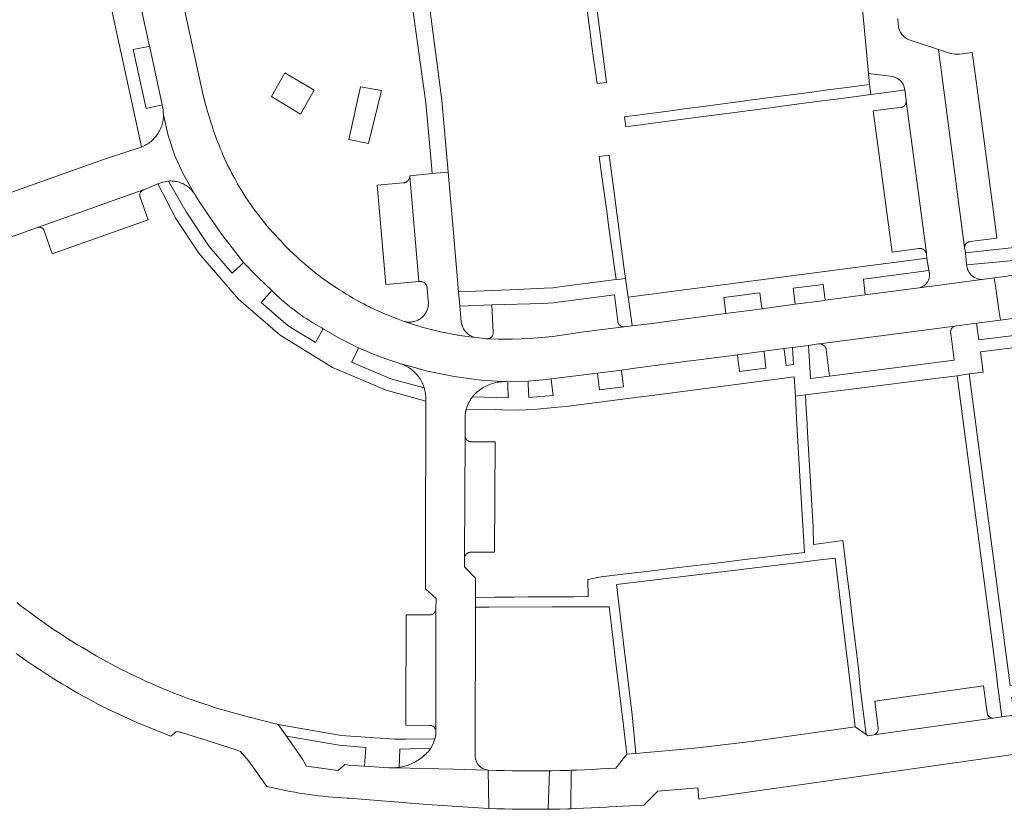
# Model space of a CAD drawing. Extents: x 146402 to 164798, y 455483 to 464134.
# Tile 299 of 575: x 158331 to 158478, y 459768 to 459886. Entities that reach past the tile are written whole.
import ezdxf

# ---------------------------------------------------------------- set-up
doc = ezdxf.new("R2010")
doc.units = 0
doc.header["$LTSCALE"] = 0.2
for name, color, linetype, lineweight in [('B-XX-VH-VERHARDING_ASFALT-GV', 252, 'CONTINUOUS', 18), ('B-XX-VH-VERHARDING_BETONSTRAATSTEEN-GV', 252, 'CONTINUOUS', 18), ('B-XX-VH-VERHARDING_TEGEL-GV', 252, 'CONTINUOUS', 18), ('B-XX-VH-VERHARDING_TEGEL_RUBBER-GV', 252, 'CONTINUOUS', 18)]:
    doc.layers.add(name, color=color, linetype=linetype, lineweight=lineweight)

msp = doc.modelspace()

# ---------------------------------------------------------------- linework, layer by layer
at = {"layer": 'B-XX-VH-VERHARDING_ASFALT-GV'}
msp.add_lwpolyline([(158349.06, 459887.6), (158350.37, 459881.76), (158350.54, 459880.93), (158352.231, 459872.994), (158352.386, 459872.268), (158352.437, 459871.528), (158353.122, 459868.415), (158354.129, 459865.391), (158355.447, 459862.489), (158357.062, 459859.741), (158357.146, 459859.616), (158357.23, 459859.49), (158357.879, 459858.437), (158360.994, 459853.853), (158364.394, 459849.475), (158366.442, 459847.318), (158368.606, 459845.277), (158368.94, 459844.95), (158369.346, 459844.578), (158369.728, 459844.227), (158370.115, 459843.881), (158370.507, 459843.542), (158370.904, 459843.209), (158371.307, 459842.881), (158371.714, 459842.561), (158372.126, 459842.246), (158372.544, 459841.938), (158372.966, 459841.636), (158373.392, 459841.341), (158373.823, 459841.053), (158374.258, 459840.771), (158374.698, 459840.496), (158375.142, 459840.227), (158375.59, 459839.966), (158376.042, 459839.712), (158376.273, 459839.585), (158378.849, 459838.08), (158381.515, 459836.742), (158383.537, 459835.884), (158385.59, 459835.102), (158388.126, 459834.28), (158388.041, 459834.313), (158387.956, 459834.347), (158391.845, 459833.272), (158395.798, 459832.468), (158399.796, 459831.94), (158403.82, 459831.69), (158406.83, 459831.76), (158409.04, 459831.96), (158410.27, 459832.1), (158417.2, 459832.98), (158420.75, 459833.44), (158423.133, 459833.756), (158427.69, 459834.36), (158430.63, 459834.74), (158431.13, 459834.81), (158438.06, 459835.72), (158442.03, 459836.25), (158445, 459836.63), (158446.27, 459836.79), (158448.67, 459837.11), (158450.16, 459837.32), (158450.201, 459837.326), (158450.29, 459837.332), (158470.48, 459839.975), (158470.75, 459840.01), (158470.862, 459840.025), (158473.75, 459840.41), (158477.305, 459840.88), (158477.131, 459842.065), (158476.554, 459845.994), (158476.379, 459847.19), (158474.528, 459846.953), (158469.716, 459846.309), (158465.204, 459845.705), (158457.15, 459844.64), (158451.17, 459843.84), (158450.73, 459843.78), (158446.68, 459843.25), (158441.74, 459842.57), (158437.06, 459841.95), (158436.35, 459841.86), (158430.36, 459841.08), (158425.38, 459840.4), (158422.38, 459840.02), (158421.157, 459839.87), (158415.18, 459839.11), (158410.53, 459838.45), (158407.06, 459838.15), (158404.5, 459838.05), (158402.41, 459838.05), (158400.91, 459838.106), (158400.718, 459838.085), (158400.526, 459838.104), (158399.472, 459838.216), (158398.958, 459838.282), (158396.604, 459838.583), (158393.765, 459839.126), (158390.964, 459839.843), (158388.213, 459840.732), (158387.187, 459841.103), (158385.287, 459841.853), (158383.427, 459842.695), (158383.15, 459842.85), (158382.84, 459843.03), (158382.327, 459843.294), (158381.783, 459843.583), (158381.243, 459843.879), (158380.706, 459844.182), (158380.174, 459844.492), (158379.645, 459844.809), (158379.121, 459845.133), (158378.601, 459845.463), (158378.085, 459845.8), (158377.574, 459846.144), (158377.067, 459846.495), (158376.565, 459846.852), (158376.067, 459847.215), (158375.575, 459847.585), (158375.087, 459847.961), (158374.604, 459848.344), (158374.126, 459848.733), (158373.653, 459849.128), (158373.185, 459849.529), (158372.723, 459849.936), (158372.266, 459850.349), (158371.814, 459850.768), (158371.368, 459851.193), (158370.927, 459851.624), (158370.492, 459852.06), (158369.97, 459852.64), (158369.68, 459852.94), (158369.484, 459853.148), (158369.082, 459853.582), (158368.686, 459854.021), (158368.296, 459854.466), (158367.912, 459854.916), (158367.534, 459855.371), (158367.162, 459855.831), (158366.797, 459856.297), (158366.438, 459856.767), (158366.085, 459857.242), (158365.738, 459857.721), (158365.399, 459858.205), (158365.065, 459858.694), (158364.739, 459859.188), (158364.419, 459859.685), (158364.106, 459860.187), (158363.8, 459860.693), (158363.5, 459861.204), (158363.208, 459861.718), (158362.922, 459862.236), (158362.644, 459862.758), (158362.372, 459863.284), (158362.108, 459863.813), (158361.851, 459864.346), (158361.601, 459864.882), (158361.359, 459865.422), (158361.124, 459865.964), (158360.896, 459866.51), (158360.675, 459867.059), (158360.462, 459867.611), (158360.257, 459868.166), (158360.059, 459868.723), (158359.868, 459869.283), (158359.685, 459869.846), (158359.51, 459870.411), (158359.25, 459871.24), (158359.14, 459871.53), (158358.694, 459873.08), (158358.283, 459874.64), (158354.625, 459891.612)], dxfattribs=at)
msp.add_lwpolyline([(158492.46, 459848.07), (158492.302, 459849.253), (158490.41, 459849.02), (158488.71, 459848.81), (158488.147, 459848.736), (158478.524, 459847.465), (158478.355, 459847.443), (158476.379, 459847.19), (158476.554, 459845.994), (158477.131, 459842.065), (158477.305, 459840.88), (158479.436, 459841.162), (158489.323, 459842.468), (158493.138, 459842.983), (158492.986, 459844.124), (158492.98, 459844.172)], close=True, dxfattribs=at)
at = {"layer": 'B-XX-VH-VERHARDING_BETONSTRAATSTEEN-GV'}
for points in [[(158456, 459895.37), (158457.63, 459877.68), (158461.277, 459877.207), (158461.869, 459876.982), (158462.381, 459876.609), (158462.826, 459875.975), (158463.034, 459875.229), (158463.22, 459873.71), (158463.243, 459873.541), (158466.266, 459850.855), (158466.277, 459850.732), (158466.334, 459850.113), (158466.6, 459848.3), (158466.632, 459848.21), (158466.667, 459848.09), (158466.694, 459847.968), (158466.713, 459847.845), (158466.724, 459847.721), (158466.728, 459847.596), (158466.723, 459847.471), (158466.71, 459847.347), (158466.69, 459847.224), (158466.661, 459847.102), (158466.625, 459846.983), (158466.582, 459846.866), (158466.53, 459846.752), (158466.472, 459846.642), (158466.407, 459846.535), (158466.335, 459846.433), (158466.256, 459846.336), (158466.172, 459846.244), (158466.082, 459846.158), (158465.987, 459846.077), (158465.886, 459846.003), (158465.781, 459845.935), (158465.672, 459845.875), (158465.56, 459845.821), (158465.444, 459845.775), (158465.325, 459845.736), (158465.204, 459845.705), (158469.716, 459846.309), (158474.528, 459846.953), (158474.479, 459846.954), (158474.345, 459846.963), (158474.21, 459846.98), (158474.078, 459847.005), (158473.946, 459847.037), (158473.817, 459847.077), (158473.691, 459847.125), (158473.567, 459847.18), (158473.448, 459847.242), (158473.331, 459847.312), (158473.22, 459847.388), (158473.113, 459847.47), (158473.011, 459847.559), (158472.914, 459847.654), (158472.823, 459847.754), (158472.739, 459847.859), (158472.661, 459847.969), (158472.589, 459848.084), (158472.524, 459848.203), (158472.466, 459848.325), (158472.416, 459848.45), (158472.373, 459848.579), (158472.338, 459848.709), (158472.311, 459848.842), (158472.291, 459848.975), (158472.28, 459849.11), (158472.262, 459849.279), (158472.09, 459850.92), (158471.99, 459851.49), (158471.96, 459851.721), (158468.09, 459881.24), (158463.986, 459882.588), (158463.973, 459882.591), (158463.835, 459882.634), (158463.7, 459882.683), (158463.567, 459882.74), (158463.438, 459882.804), (158463.313, 459882.876), (158463.192, 459882.954), (158463.075, 459883.039), (158462.963, 459883.13), (158462.857, 459883.227), (158462.756, 459883.33), (158462.66, 459883.439), (158462.571, 459883.552), (158462.489, 459883.67), (158462.413, 459883.793), (158462.166, 459884.373), (158462.07, 459884.997), (158461.98, 459885.89)], [(158329.6, 459853.24), (158333.623, 459854.696), (158349.417, 459860.297), (158349.5, 459860.33), (158351.6, 459861.2), (158352.361, 459861.481), (158353.16, 459861.626), (158353.344, 459861.638), (158353.528, 459861.641), (158353.713, 459861.637), (158353.897, 459861.624), (158354.08, 459861.604), (158354.262, 459861.576), (158354.443, 459861.54), (158354.622, 459861.496), (158354.799, 459861.444), (158354.974, 459861.385), (158355.146, 459861.318), (158355.315, 459861.244), (158355.48, 459861.162), (158355.642, 459861.074), (158355.8, 459860.978), (158355.953, 459860.876), (158356.102, 459860.767), (158356.246, 459860.652), (158356.385, 459860.531), (158356.519, 459860.404), (158356.646, 459860.271), (158356.768, 459860.132), (158356.884, 459859.989), (158356.994, 459859.841), (158357.062, 459859.741), (158355.447, 459862.489), (158354.129, 459865.391), (158353.122, 459868.415), (158352.437, 459871.528), (158352.437, 459871.48), (158352.43, 459871.276), (158352.416, 459871.073), (158352.394, 459870.87), (158352.364, 459870.668), (158352.326, 459870.468), (158352.28, 459870.269), (158352.226, 459870.072), (158352.165, 459869.878), (158352.096, 459869.685), (158352.02, 459869.496), (158351.936, 459869.31), (158351.845, 459869.128), (158351.747, 459868.949), (158351.642, 459868.774), (158351.53, 459868.603), (158351.412, 459868.437), (158351.287, 459868.275), (158351.156, 459868.119), (158351.019, 459867.968), (158350.876, 459867.822), (158350.728, 459867.682), (158350.574, 459867.548), (158350.415, 459867.42), (158350.251, 459867.299), (158350.083, 459867.184), (158349.91, 459867.075), (158349.733, 459866.974), (158349.552, 459866.879), (158349.368, 459866.792), (158349.18, 459866.712), (158349.121, 459866.691), (158343.63, 459864.91), (158324.43, 459858.06)], [(158330.435, 459791.163), (158331.172, 459790.637), (158331.914, 459790.118), (158332.66, 459789.605), (158333.411, 459789.099), (158334.166, 459788.599), (158334.926, 459788.106), (158335.69, 459787.62), (158336.458, 459787.14), (158337.231, 459786.668), (158338.008, 459786.202), (158338.788, 459785.743), (158339.573, 459785.291), (158340.362, 459784.846), (158341.154, 459784.408), (158341.951, 459783.977), (158342.751, 459783.553), (158343.43, 459783.2), (158344.125, 459782.832), (158348.9, 459780.657), (158353.534, 459778.811), (158354.352, 459779.468), (158354.613, 459779.488), (158358.965, 459778.151), (158363.446, 459776.72), (158363.92, 459776.501), (158365.16, 459775.09), (158367.831, 459771.323), (158368.527, 459771.157), (158369.224, 459770.999), (158369.924, 459770.849), (158370.625, 459770.706), (158371.327, 459770.572), (158372.031, 459770.445), (158372.736, 459770.326), (158373.443, 459770.215), (158374.151, 459770.112), (158374.86, 459770.017), (158375.57, 459769.93), (158376.28, 459769.851), (158376.992, 459769.78), (158377.705, 459769.716), (158378.418, 459769.661), (158379.131, 459769.613), (158379.846, 459769.574), (158380.08, 459769.563), (158391.81, 459768.64), (158395.536, 459768.392), (158400.98, 459768.03), (158400.92, 459770.975), (158400.863, 459773.748), (158395.635, 459773.873), (158387.032, 459774.091), (158386.791, 459774.077), (158386.548, 459774.07), (158386.306, 459774.071), (158386.064, 459774.08), (158382.44, 459774.33), (158380.096, 459774.496), (158379.484, 459774.576), (158378.513, 459773.701), (158373.789, 459774.354), (158373.177, 459775.404), (158370.78, 459778.8), (158369.54, 459780.55), (158365.091, 459781.708), (158364.919, 459781.751), (158364.105, 459781.958), (158363.293, 459782.173), (158362.483, 459782.396), (158361.675, 459782.626), (158360.869, 459782.865), (158360.066, 459783.11), (158359.265, 459783.364), (158358.467, 459783.625), (158357.671, 459783.893), (158356.878, 459784.17), (158356.087, 459784.453), (158355.299, 459784.745), (158354.514, 459785.043), (158353.731, 459785.35), (158352.952, 459785.663), (158352.176, 459785.984), (158351.403, 459786.313), (158350.633, 459786.649), (158349.866, 459786.992), (158349.103, 459787.342), (158348.343, 459787.7), (158347.586, 459788.065), (158346.833, 459788.437), (158346.083, 459788.816), (158345.337, 459789.202), (158344.595, 459789.596), (158343.857, 459789.996), (158343.122, 459790.404), (158342.391, 459790.818), (158341.665, 459791.24), (158340.942, 459791.668), (158340.348, 459792.018), (158339.619, 459792.455), (158338.895, 459792.899), (158338.175, 459793.35), (158337.459, 459793.807), (158336.747, 459794.271), (158336.04, 459794.742), (158335.337, 459795.22), (158334.639, 459795.704), (158333.946, 459796.195), (158333.257, 459796.692), (158332.572, 459797.196), (158331.893, 459797.706), (158331.218, 459798.222), (158330.549, 459798.745)], [(158479.3, 459781.928), (158477.52, 459781.675), (158476.51, 459781.53), (158476.157, 459781.481), (158458.412, 459779), (158457.52, 459778.85), (158457.27, 459779.06), (158455.64, 459780.21), (158440.496, 459778.05), (158431.719, 459777.023), (158422.919, 459776.226), (158421.57, 459776.15), (158419.93, 459774.063), (158418.824, 459773.989), (158417.629, 459773.917), (158416.432, 459773.853), (158415.236, 459773.797), (158414.038, 459773.749), (158413.244, 459773.722), (158413.236, 459767.991), (158413.923, 459768.013), (158415.099, 459768.06), (158416.275, 459768.114), (158417.45, 459768.177), (158418.51, 459768.24), (158418.92, 459768.25), (158424.11, 459768.52), (158426.17, 459770.61), (158432.16, 459771.11), (158432.322, 459769.438), (158484.143, 459776.798)]]:
    msp.add_lwpolyline(points, dxfattribs=at)
for points in [[(158469.835, 459880.666), (158468.09, 459881.24), (158471.96, 459851.721), (158471.963, 459851.762), (158471.975, 459851.848), (158471.995, 459851.932), (158472.022, 459852.014), (158472.057, 459852.094), (158472.099, 459852.169), (158472.148, 459852.241), (158472.204, 459852.308), (158472.265, 459852.369), (158472.332, 459852.424), (158472.403, 459852.473), (158472.479, 459852.515), (158472.558, 459852.55), (158472.64, 459852.578), (158472.724, 459852.598), (158472.81, 459852.61), (158476.78, 459853.1), (158476.665, 459853.965), (158474.563, 459869.85), (158473.484, 459878.001), (158473.11, 459880.83), (158471.184, 459880.58), (158470.506, 459880.571)], [(158461.277, 459877.207), (158457.63, 459877.68), (158457.77, 459876.035), (158457.98, 459874.52), (158461.059, 459874.952), (158463.034, 459875.229), (158462.826, 459875.975), (158462.381, 459876.609), (158461.869, 459876.982)], [(158466.266, 459850.855), (158463.243, 459873.541), (158463.243, 459873.489), (158463.237, 459873.404), (158463.223, 459873.321), (158463.201, 459873.239), (158463.172, 459873.159), (158463.135, 459873.083), (158463.091, 459873.011), (158463.041, 459872.943), (158462.984, 459872.88), (158462.922, 459872.822), (158462.854, 459872.771), (158462.782, 459872.727), (158462.706, 459872.689), (158462.627, 459872.659), (158462.545, 459872.636), (158462.462, 459872.621), (158461.405, 459872.485), (158458.32, 459872.09), (158461.16, 459851.02), (158465.109, 459851.575), (158465.151, 459851.58), (158465.242, 459851.585), (158465.333, 459851.582), (158465.424, 459851.572), (158465.513, 459851.553), (158465.6, 459851.527), (158465.685, 459851.492), (158465.766, 459851.451), (158465.843, 459851.403), (158465.916, 459851.348), (158465.984, 459851.287), (158466.046, 459851.22), (158466.102, 459851.149), (158466.151, 459851.072), (158466.194, 459850.992), (158466.229, 459850.908), (158466.257, 459850.821), (158466.277, 459850.732)], [(158395.69, 459853.92), (158394.92, 459862.96), (158392.52, 459862.76), (158389.168, 459862.43), (158389.174, 459862.362), (158390.54, 459846.63), (158390.612, 459846.642), (158390.703, 459846.65), (158390.794, 459846.651), (158390.885, 459846.643), (158390.974, 459846.628), (158391.063, 459846.604), (158391.148, 459846.573), (158391.231, 459846.534), (158391.31, 459846.489), (158391.385, 459846.437), (158391.455, 459846.378), (158391.519, 459846.313), (158391.578, 459846.243), (158391.63, 459846.169), (158391.675, 459846.089), (158391.714, 459846.007), (158391.745, 459845.921), (158391.768, 459845.833), (158391.783, 459845.743), (158391.791, 459845.652), (158391.943, 459843.744), (158391.955, 459843.61), (158391.961, 459843.459), (158391.959, 459843.308), (158391.949, 459843.158), (158391.932, 459843.008), (158391.906, 459842.86), (158391.872, 459842.713), (158391.831, 459842.568), (158391.782, 459842.426), (158391.725, 459842.286), (158391.662, 459842.15), (158391.591, 459842.017), (158391.513, 459841.888), (158391.428, 459841.763), (158391.337, 459841.643), (158391.24, 459841.528), (158391.136, 459841.419), (158391.027, 459841.315), (158390.913, 459841.217), (158390.793, 459841.125), (158390.669, 459841.04), (158390.541, 459840.961), (158390.408, 459840.889), (158390.272, 459840.824), (158390.133, 459840.767), (158389.991, 459840.717), (158389.846, 459840.675), (158389.699, 459840.641), (158389.551, 459840.614), (158389.402, 459840.595), (158389.251, 459840.585), (158389.101, 459840.582), (158388.95, 459840.587), (158388.8, 459840.6), (158388.651, 459840.622), (158388.503, 459840.651), (158388.357, 459840.687), (158388.213, 459840.732), (158390.964, 459839.843), (158393.765, 459839.126), (158396.604, 459838.583), (158398.958, 459838.282), (158398.825, 459838.315), (158398.684, 459838.359), (158398.545, 459838.41), (158398.41, 459838.468), (158398.278, 459838.534), (158398.149, 459838.607), (158398.025, 459838.687), (158397.905, 459838.773), (158397.791, 459838.866), (158397.681, 459838.964), (158397.577, 459839.069), (158397.479, 459839.179), (158397.386, 459839.294), (158397.301, 459839.414), (158397.221, 459839.539), (158397.149, 459839.668), (158397.084, 459839.8), (158397.026, 459839.936), (158396.975, 459840.074), (158396.932, 459840.215), (158396.897, 459840.359), (158396.87, 459840.504), (158396.85, 459840.65), (158396.64, 459842.95), (158396.45, 459845.09)], [(158390.54, 459846.63), (158389.174, 459862.362), (158389.17, 459862.303), (158389.156, 459862.212), (158389.135, 459862.122), (158389.106, 459862.034), (158389.07, 459861.95), (158389.026, 459861.869), (158388.976, 459861.791), (158388.919, 459861.719), (158388.856, 459861.652), (158388.787, 459861.59), (158388.714, 459861.535), (158388.635, 459861.486), (158388.553, 459861.444), (158388.468, 459861.41), (158388.38, 459861.383), (158388.29, 459861.363), (158388.198, 459861.352), (158384.3, 459861.03), (158385.006, 459853.038), (158385.61, 459846.2)], [(158349.344, 459860.267), (158349.417, 459860.297), (158333.623, 459854.696), (158333.666, 459854.709), (158333.744, 459854.727), (158333.823, 459854.737), (158333.903, 459854.739), (158333.983, 459854.733), (158334.061, 459854.719), (158334.138, 459854.697), (158334.212, 459854.667), (158334.283, 459854.631), (158334.35, 459854.587), (158334.413, 459854.537), (158334.47, 459854.481), (158334.521, 459854.42), (158334.565, 459854.353), (158334.603, 459854.283), (158334.634, 459854.209), (158335.85, 459850.77), (158350.16, 459855.83), (158348.958, 459859.249), (158348.953, 459859.261), (158348.927, 459859.336), (158348.908, 459859.413), (158348.898, 459859.492), (158348.895, 459859.571), (158348.901, 459859.65), (158348.914, 459859.728), (158348.935, 459859.804), (158348.964, 459859.878), (158349, 459859.949), (158349.043, 459860.015), (158349.092, 459860.077), (158349.148, 459860.134), (158349.208, 459860.185), (158349.274, 459860.229)], [(158420.228, 459840.679), (158419.71, 459844.65), (158410.592, 459843.461), (158409.802, 459843.392), (158409.01, 459843.343), (158401.43, 459843.18), (158401.639, 459839.04), (158401.638, 459838.958), (158401.629, 459838.872), (158401.613, 459838.788), (158401.588, 459838.706), (158401.556, 459838.626), (158401.517, 459838.549), (158401.471, 459838.477), (158401.418, 459838.409), (158401.359, 459838.346), (158401.295, 459838.289), (158401.225, 459838.239), (158401.151, 459838.195), (158401.074, 459838.158), (158400.993, 459838.128), (158400.91, 459838.106), (158402.41, 459838.05), (158404.5, 459838.05), (158407.06, 459838.15), (158410.53, 459838.45), (158415.18, 459839.11), (158421.157, 459839.87), (158421.102, 459839.871), (158421.017, 459839.879), (158420.932, 459839.896), (158420.849, 459839.919), (158420.769, 459839.951), (158420.692, 459839.99), (158420.619, 459840.036), (158420.551, 459840.088), (158420.488, 459840.146), (158420.43, 459840.21), (158420.379, 459840.28), (158420.334, 459840.353), (158420.296, 459840.431), (158420.266, 459840.511), (158420.243, 459840.594)], [(158470.4, 459839.942), (158470.48, 459839.975), (158450.29, 459837.332), (158450.38, 459837.331), (158450.469, 459837.321), (158450.557, 459837.304), (158450.643, 459837.279), (158450.726, 459837.247), (158450.807, 459837.207), (158450.883, 459837.16), (158450.955, 459837.106), (158451.022, 459837.047), (158451.083, 459836.981), (158451.139, 459836.91), (158451.187, 459836.835), (158451.229, 459836.756), (158451.264, 459836.673), (158451.291, 459836.588), (158451.31, 459836.5), (158451.82, 459832.53), (158470.41, 459834.92), (158469.89, 459838.865), (158469.872, 459838.95), (158469.862, 459839.036), (158469.861, 459839.122), (158469.867, 459839.208), (158469.881, 459839.293), (158469.903, 459839.376), (158469.932, 459839.457), (158469.969, 459839.535), (158470.013, 459839.609), (158470.064, 459839.679), (158470.121, 459839.744), (158470.183, 459839.803), (158470.251, 459839.856), (158470.324, 459839.903)], [(158391.845, 459833.272), (158387.956, 459834.347), (158388.041, 459834.313), (158388.126, 459834.28), (158388.17, 459834.261), (158388.364, 459834.175), (158388.554, 459834.081), (158388.741, 459833.98), (158388.923, 459833.872), (158389.102, 459833.758), (158389.275, 459833.636), (158389.445, 459833.509), (158389.609, 459833.375), (158389.768, 459833.234), (158389.922, 459833.088), (158390.07, 459832.937), (158390.212, 459832.779), (158390.348, 459832.617), (158390.478, 459832.449), (158390.602, 459832.277), (158390.719, 459832.1), (158390.829, 459831.919), (158390.933, 459831.734), (158391.029, 459831.545), (158391.118, 459831.352), (158391.2, 459831.157), (158391.274, 459830.958), (158391.341, 459830.757), (158391.37, 459830.651), (158391.397, 459830.544), (158391.422, 459830.437), (158391.445, 459830.33), (158391.467, 459830.222), (158391.486, 459830.114), (158391.504, 459830.006), (158391.519, 459829.897), (158391.533, 459829.788), (158391.545, 459829.678), (158391.555, 459829.569), (158391.563, 459829.459), (158391.569, 459829.35), (158391.573, 459829.24), (158391.575, 459829.13), (158391.575, 459829.02), (158391.574, 459828.91), (158391.57, 459828.8), (158391.58, 459822.03), (158391.55, 459813.098), (158391.541, 459810.444), (158391.51, 459801.29), (158391.54, 459800.77), (158393.1, 459799.36), (158393.09, 459797.746), (158393.089, 459779.516), (158393.052, 459778.947), (158392.934, 459778.39), (158392.691, 459777.673), (158392.333, 459777.006), (158392.225, 459776.866), (158392.072, 459776.678), (158391.913, 459776.495), (158391.748, 459776.318), (158391.577, 459776.146), (158391.4, 459775.98), (158391.218, 459775.82), (158391.031, 459775.666), (158390.839, 459775.518), (158390.642, 459775.377), (158390.441, 459775.242), (158390.235, 459775.114), (158390.025, 459774.993), (158389.812, 459774.879), (158389.594, 459774.772), (158389.374, 459774.672), (158389.15, 459774.58), (158388.923, 459774.495), (158388.693, 459774.417), (158388.461, 459774.347), (158388.227, 459774.285), (158387.991, 459774.231), (158387.753, 459774.184), (158387.603, 459774.16), (158387.514, 459774.145), (158387.274, 459774.114), (158387.032, 459774.091), (158395.635, 459773.873), (158400.863, 459773.748), (158400.833, 459773.751), (158400.705, 459773.769), (158400.577, 459773.794), (158400.451, 459773.828), (158400.328, 459773.869), (158400.208, 459773.918), (158400.09, 459773.973), (158399.977, 459774.037), (158399.867, 459774.106), (158399.762, 459774.183), (158399.662, 459774.266), (158399.567, 459774.355), (158399.478, 459774.449), (158399.394, 459774.549), (158399.317, 459774.654), (158399.247, 459774.763), (158399.184, 459774.876), (158399.127, 459774.994), (158399.078, 459775.114), (158399.036, 459775.237), (158399.003, 459775.363), (158398.976, 459775.49), (158398.958, 459775.619), (158398.948, 459775.748), (158398.945, 459775.878), (158398.951, 459776.008), (158398.97, 459798.07), (158399, 459799.51), (158398.99, 459802.37), (158397.34, 459804.08), (158397.349, 459805.128), (158397.35, 459805.23), (158397.351, 459805.435), (158397.449, 459823.557), (158397.447, 459823.606), (158397.45, 459823.69), (158397.425, 459826.183), (158397.424, 459826.267), (158397.425, 459826.351), (158397.428, 459826.434), (158397.432, 459826.518), (158397.437, 459826.602), (158397.444, 459826.685), (158397.452, 459826.769), (158397.462, 459826.852), (158397.467, 459826.893), (158397.473, 459826.935), (158397.485, 459827.018), (158397.499, 459827.101), (158397.515, 459827.183), (158397.532, 459827.265), (158397.55, 459827.347), (158397.57, 459827.428), (158397.591, 459827.509), (158397.614, 459827.59), (158397.638, 459827.677), (158397.663, 459827.764), (158397.689, 459827.85), (158397.717, 459827.936), (158397.747, 459828.021), (158397.778, 459828.106), (158397.811, 459828.19), (158397.845, 459828.274), (158397.88, 459828.357), (158397.918, 459828.44), (158397.956, 459828.521), (158397.976, 459828.561), (158397.996, 459828.602), (158398.038, 459828.682), (158398.08, 459828.762), (158398.124, 459828.841), (158398.17, 459828.919), (158398.217, 459828.996), (158398.265, 459829.072), (158398.315, 459829.148), (158398.366, 459829.222), (158398.418, 459829.296), (158398.472, 459829.368), (158398.527, 459829.44), (158398.608, 459829.535), (158398.758, 459829.701), (158398.915, 459829.863), (158399.077, 459830.019), (158399.244, 459830.169), (158399.417, 459830.313), (158399.595, 459830.45), (158399.777, 459830.582), (158399.965, 459830.706), (158400.156, 459830.824), (158400.352, 459830.935), (158400.551, 459831.039), (158400.754, 459831.136), (158400.96, 459831.226), (158401.169, 459831.308), (158401.381, 459831.383), (158401.596, 459831.45), (158401.813, 459831.51), (158402.032, 459831.561), (158402.252, 459831.605), (158402.474, 459831.641), (158402.697, 459831.669), (158402.921, 459831.689), (158403.146, 459831.701), (158403.371, 459831.706), (158403.595, 459831.702), (158403.82, 459831.69), (158399.796, 459831.94), (158395.798, 459832.468)], [(158448.339, 459827.578), (158448.2, 459829.73), (158446.707, 459829.558), (158446.89, 459826.21), (158447.45, 459816.75), (158448.06, 459806.21), (158446.01, 459805.96), (158442.614, 459805.557), (158439.19, 459805.15), (158435.29, 459804.68), (158431.894, 459804.275), (158428.49, 459803.87), (158424.56, 459803.4), (158420.981, 459802.969), (158417.75, 459802.58), (158415.768, 459802.191), (158415.814, 459799.636), (158413.7, 459799.59), (158410.166, 459799.585), (158406.84, 459799.58), (158404.7, 459799.54), (158403.294, 459799.533), (158401.931, 459799.526), (158401.858, 459799.525), (158399, 459799.51), (158398.97, 459798.07), (158400.97, 459798.08), (158410.45, 459798.1), (158418.95, 459798.11), (158419.18, 459796.13), (158419.584, 459792.689), (158419.98, 459789.308), (158420.452, 459785.299), (158420.848, 459782.054), (158421.57, 459776.15), (158422.919, 459776.226), (158422.34, 459782), (158421.21, 459791.42), (158420.01, 459801.45), (158446.859, 459804.673), (158450.396, 459805.099), (158452.65, 459805.37), (158453.84, 459795.33), (158454.962, 459785.921), (158455.64, 459780.21), (158457.27, 459779.06), (158456.696, 459783.667), (158456.686, 459783.745), (158456.447, 459785.667), (158456.139, 459788.911), (158455.754, 459792.069), (158455.31, 459795.711), (158454.829, 459799.671), (158454.414, 459803.076), (158454, 459806.48), (158453.814, 459808.014), (158449.44, 459807.396), (158449.36, 459809.99), (158449.172, 459813.287), (158448.97, 459816.83), (158448.74, 459820.74), (158448.544, 459824.154), (158448.42, 459826.32)], [(158397.451, 459823.523), (158397.449, 459823.557), (158397.351, 459805.435), (158397.356, 459805.465), (158397.377, 459805.552), (158397.406, 459805.637), (158397.442, 459805.719), (158397.485, 459805.797), (158397.535, 459805.872), (158397.591, 459805.942), (158397.654, 459806.006), (158397.722, 459806.064), (158397.795, 459806.117), (158397.872, 459806.162), (158397.953, 459806.201), (158398.037, 459806.232), (158398.124, 459806.255), (158398.212, 459806.271), (158398.301, 459806.278), (158398.391, 459806.278), (158398.48, 459806.27), (158401.84, 459806.28), (158401.91, 459822.7), (158398.324, 459822.738), (158398.292, 459822.738), (158398.209, 459822.745), (158398.126, 459822.76), (158398.046, 459822.782), (158397.968, 459822.813), (158397.893, 459822.85), (158397.822, 459822.894), (158397.756, 459822.945), (158397.695, 459823.002), (158397.639, 459823.065), (158397.59, 459823.133), (158397.547, 459823.205), (158397.512, 459823.28), (158397.484, 459823.359), (158397.464, 459823.44)], [(158393.089, 459779.516), (158393.09, 459797.746), (158393.087, 459797.722), (158393.073, 459797.637), (158393.05, 459797.554), (158393.02, 459797.473), (158392.982, 459797.396), (158392.937, 459797.322), (158392.886, 459797.253), (158392.829, 459797.188), (158392.766, 459797.13), (158392.697, 459797.077), (158392.624, 459797.031), (158392.547, 459796.992), (158392.467, 459796.961), (158392.385, 459796.936), (158392.3, 459796.92), (158392.214, 459796.911), (158392.128, 459796.911), (158390.644, 459796.902), (158388.65, 459796.89), (158388.594, 459781.491), (158388.59, 459780.44), (158392.18, 459780.409), (158392.234, 459780.408), (158392.319, 459780.399), (158392.402, 459780.383), (158392.484, 459780.359), (158392.563, 459780.327), (158392.638, 459780.288), (158392.709, 459780.242), (158392.776, 459780.189), (158392.838, 459780.131), (158392.894, 459780.067), (158392.943, 459779.998), (158392.986, 459779.924), (158393.022, 459779.847), (158393.05, 459779.767), (158393.071, 459779.685), (158393.084, 459779.601)], [(158475.33, 459782.274), (158474.8, 459786.32), (158458.55, 459784.01), (158459.057, 459779.975), (158459.059, 459779.957), (158459.065, 459779.874), (158459.063, 459779.79), (158459.054, 459779.706), (158459.036, 459779.624), (158459.01, 459779.544), (158458.977, 459779.467), (158458.937, 459779.393), (158458.89, 459779.324), (158458.837, 459779.259), (158458.777, 459779.199), (158458.712, 459779.146), (158458.643, 459779.099), (158458.569, 459779.059), (158458.492, 459779.026), (158458.412, 459779), (158476.157, 459781.481), (158476.117, 459781.485), (158476.033, 459781.501), (158475.95, 459781.524), (158475.87, 459781.554), (158475.794, 459781.592), (158475.721, 459781.637), (158475.653, 459781.688), (158475.59, 459781.746), (158475.532, 459781.809), (158475.481, 459781.878), (158475.436, 459781.951), (158475.398, 459782.027), (158475.368, 459782.107), (158475.345, 459782.19)], [(158402.06, 459773.708), (158400.863, 459773.748), (158400.92, 459770.975), (158400.98, 459768.03), (158402.156, 459767.988), (158403.333, 459767.955), (158404.509, 459767.929), (158405.686, 459767.912), (158406.863, 459767.902), (158408.04, 459767.901), (158409.217, 459767.907), (158409.852, 459767.915), (158410.034, 459773.647), (158409.248, 459773.637), (158408.05, 459773.629), (158406.852, 459773.628), (158405.654, 459773.636), (158404.456, 459773.652), (158403.258, 459773.676)], [(158413.236, 459767.991), (158413.244, 459773.722), (158412.841, 459773.709), (158411.644, 459773.677), (158410.446, 459773.653), (158410.034, 459773.647), (158409.852, 459767.915), (158410.394, 459767.922), (158411.571, 459767.944), (158412.747, 459767.975)]]:
    msp.add_lwpolyline(points, close=True, dxfattribs=at)
at = {"layer": 'B-XX-VH-VERHARDING_TEGEL-GV'}
for points in [[(158390.52, 459898.83), (158385.02, 459924.28), (158382.61, 459923.78), (158384.6, 459914.64), (158378.469, 459916.576), (158378.639, 459914.603), (158385.03, 459912.57), (158388.11, 459898.3), (158391.56, 459873.31), (158392.407, 459864), (158392.52, 459862.76), (158394.92, 459862.96), (158393.96, 459873.69), (158391.681, 459891.201), (158391.43, 459893.13), (158390.93, 459896.16), (158390.701, 459897.652)], [(158416.67, 459890.55), (158416.045, 459895.279), (158414.618, 459895.154), (158414.575, 459895.15), (158414.74, 459893.76), (158415.29, 459889.73), (158415.687, 459886.799), (158416.048, 459884.14), (158416.417, 459881.344), (158417.13, 459876.159), (158418.55, 459876.348), (158417.89, 459881.35)], [(158457.98, 459874.52), (158457.77, 459876.035), (158454.4, 459875.59), (158451.573, 459875.216), (158448.8, 459874.85), (158443.68, 459874.17), (158440.693, 459873.775), (158438.09, 459873.43), (158433, 459872.76), (158430.193, 459872.389), (158427.4, 459872.02), (158421.227, 459871.205), (158421.321, 459870.494), (158421.422, 459869.734), (158426.6, 459870.41), (158429.198, 459870.753), (158432.2, 459871.15), (158432.993, 459871.255), (158437.29, 459871.82), (158439.905, 459872.166), (158442.89, 459872.56), (158448.01, 459873.24), (158450.661, 459873.587), (158453.59, 459873.97)], [(158419.66, 459859.92), (158418.912, 459865.499), (158417.444, 459865.295), (158417.8, 459862.73), (158418.191, 459859.858), (158418.56, 459857.14), (158418.9, 459854.66), (158419.279, 459851.879), (158419.956, 459846.931), (158420.608, 459847.014), (158421.36, 459847.11), (158421.07, 459849.24)], [(158355.83, 459857.04), (158353.16, 459861.626), (158352.361, 459861.481), (158351.6, 459861.2), (158354.3, 459856.03), (158357.71, 459850.85), (158363.61, 459844.01), (158369.86, 459838.63), (158377.65, 459833.82), (158385.64, 459830.43), (158391.57, 459828.8), (158391.574, 459828.91), (158391.575, 459829.02), (158391.575, 459829.13), (158391.573, 459829.24), (158391.569, 459829.35), (158391.563, 459829.459), (158391.555, 459829.569), (158391.545, 459829.678), (158391.533, 459829.788), (158391.519, 459829.897), (158391.504, 459830.006), (158391.486, 459830.114), (158391.467, 459830.222), (158391.445, 459830.33), (158391.422, 459830.437), (158391.397, 459830.544), (158391.37, 459830.651), (158391.341, 459830.757), (158386.34, 459832.12), (158380.49, 459834.62), (158381.321, 459836.273), (158381.515, 459836.742), (158378.849, 459838.08), (158376.273, 459839.585), (158376.021, 459839.152), (158375.11, 459837.55), (158371.05, 459840.01), (158367.01, 459843.5), (158368.264, 459844.914), (158368.606, 459845.277), (158366.442, 459847.318), (158364.394, 459849.475), (158364.034, 459849.134), (158362.66, 459847.91), (158359.23, 459851.86)], [(158500, 459854.016), (158499.945, 459854.644), (158496.816, 459854.096), (158492.009, 459853.394), (158490.483, 459853.171), (158484.946, 459852.362), (158484.062, 459852.233), (158483.77, 459852.19), (158480.765, 459851.863), (158472.09, 459850.92), (158472.262, 459849.279), (158472.28, 459849.11), (158479.291, 459849.791), (158484.737, 459850.478), (158485.902, 459850.634), (158489.155, 459851.07), (158493.26, 459851.62), (158500, 459852.808), (158500.108, 459852.826)], [(158466.6, 459848.3), (158466.334, 459850.113), (158461.361, 459849.477), (158421.76, 459844.31), (158422.33, 459840.47), (158422.38, 459840.02), (158425.38, 459840.4), (158430.36, 459841.08), (158436.35, 459841.86), (158436.3, 459842.31), (158436.06, 459844.27), (158441.4, 459844.97), (158441.68, 459843.02), (158441.74, 459842.57), (158446.68, 459843.25), (158446.62, 459843.7), (158446.38, 459845.65), (158450.84, 459846.22), (158451.11, 459844.28), (158451.17, 459843.84), (158457.15, 459844.64), (158457.1, 459845.09), (158456.86, 459846.99)], [(158421.76, 459844.31), (158421.36, 459847.11), (158420.608, 459847.014), (158419.956, 459846.931), (158411.846, 459845.89), (158410.538, 459845.709), (158409.22, 459845.64), (158406.187, 459845.509), (158405.406, 459845.407), (158405.397, 459845.475), (158396.45, 459845.09), (158396.64, 459842.95), (158401.43, 459843.18), (158409.01, 459843.343), (158409.802, 459843.392), (158410.592, 459843.461), (158419.71, 459844.65), (158420.228, 459840.679), (158420.243, 459840.594), (158420.266, 459840.511), (158420.296, 459840.431), (158420.334, 459840.353), (158420.379, 459840.28), (158420.43, 459840.21), (158420.488, 459840.146), (158420.551, 459840.088), (158420.619, 459840.036), (158420.692, 459839.99), (158420.769, 459839.951), (158420.849, 459839.919), (158420.932, 459839.896), (158421.017, 459839.879), (158421.102, 459839.871), (158421.157, 459839.87), (158422.38, 459840.02), (158422.33, 459840.47)], [(158478.76, 459786.39), (158472.63, 459832.89), (158470.87, 459832.58), (158476.648, 459788.343), (158476.883, 459786.55), (158477.52, 459781.675), (158479.3, 459781.928), (158479, 459784.57), (158495.369, 459786.83), (158495.271, 459787.783), (158495.209, 459788.739), (158493.449, 459788.42)], [(158378.93, 459778.92), (158369.54, 459780.55), (158370.78, 459778.8), (158378.64, 459777.45), (158382.62, 459777.12), (158382.44, 459774.33), (158386.064, 459774.08), (158386.306, 459774.071), (158386.548, 459774.07), (158386.791, 459774.077), (158387.032, 459774.091), (158387.274, 459774.114), (158387.514, 459774.145), (158387.603, 459774.16), (158387.711, 459776.865), (158392.333, 459777.006), (158392.691, 459777.673), (158392.934, 459778.39), (158388.582, 459778.367), (158386.96, 459778.359)]]:
    msp.add_lwpolyline(points, close=True, dxfattribs=at)
for points in [[(158338.023, 459917.992), (158349.18, 459866.712), (158349.368, 459866.792), (158349.552, 459866.879), (158349.733, 459866.974), (158349.91, 459867.075), (158350.083, 459867.184), (158350.251, 459867.299), (158350.415, 459867.42), (158350.574, 459867.548), (158350.728, 459867.682), (158350.876, 459867.822), (158351.019, 459867.968), (158351.156, 459868.119), (158351.287, 459868.275), (158351.412, 459868.437), (158351.53, 459868.603), (158351.642, 459868.774), (158351.747, 459868.949), (158351.845, 459869.128), (158351.936, 459869.31), (158352.02, 459869.496), (158352.096, 459869.685), (158352.165, 459869.878), (158352.226, 459870.072), (158352.28, 459870.269), (158352.326, 459870.468), (158352.364, 459870.668), (158352.394, 459870.87), (158352.416, 459871.073), (158352.43, 459871.276), (158352.437, 459871.48), (158352.437, 459871.528), (158352.386, 459872.268), (158352.231, 459872.994), (158349.84, 459872.47), (158347.92, 459881.28), (158349.93, 459881.67), (158350.37, 459881.76), (158349.06, 459887.6)], [(158482.571, 459839.01), (158474.1, 459837.93), (158473.75, 459840.41), (158470.862, 459840.025), (158470.75, 459840.01), (158470.48, 459839.975), (158470.4, 459839.942), (158470.324, 459839.903), (158470.251, 459839.856), (158470.183, 459839.803), (158470.121, 459839.744), (158470.064, 459839.679), (158470.013, 459839.609), (158469.969, 459839.535), (158469.932, 459839.457), (158469.903, 459839.376), (158469.881, 459839.293), (158469.867, 459839.208), (158469.861, 459839.122), (158469.862, 459839.036), (158469.872, 459838.95), (158469.89, 459838.865), (158470.41, 459834.92), (158451.82, 459832.53), (158448.99, 459832.15), (158448.67, 459837.11), (158446.27, 459836.79), (158446.43, 459834.27), (158445.34, 459834.13), (158445.07, 459836.14), (158445, 459836.63), (158442.03, 459836.25), (158442.1, 459835.75), (158442.32, 459833.73), (158438.39, 459833.22), (158438.13, 459835.23), (158438.06, 459835.72), (158431.13, 459834.81), (158430.63, 459834.74), (158427.69, 459834.36), (158423.133, 459833.756), (158420.75, 459833.44), (158420.82, 459832.95), (158421.06, 459830.95), (158417.48, 459830.48), (158417.26, 459832.48), (158417.2, 459832.98), (158410.27, 459832.1), (158410.33, 459831.6), (158410.56, 459829.64), (158406.93, 459829.32), (158406.85, 459831.28), (158406.83, 459831.76), (158403.82, 459831.69), (158403.82, 459831.19), (158403.87, 459829.29), (158398.527, 459829.44), (158398.472, 459829.368), (158398.418, 459829.296), (158398.366, 459829.222), (158398.315, 459829.148), (158398.265, 459829.072), (158398.217, 459828.996), (158398.17, 459828.919), (158398.124, 459828.841), (158398.08, 459828.762), (158398.038, 459828.682), (158397.996, 459828.602), (158397.976, 459828.561), (158397.956, 459828.521), (158397.918, 459828.44), (158397.88, 459828.357), (158397.845, 459828.274), (158397.811, 459828.19), (158397.778, 459828.106), (158397.747, 459828.021), (158397.717, 459827.936), (158397.689, 459827.85), (158397.663, 459827.764), (158397.638, 459827.677), (158397.614, 459827.59), (158401.954, 459827.526), (158403.07, 459827.51), (158405.361, 459827.439), (158407.65, 459827.54), (158412.84, 459828.05), (158423.654, 459829.419), (158425.72, 459829.68), (158446.55, 459832.44), (158446.707, 459829.558), (158448.2, 459829.73), (158457.02, 459830.81), (158466.42, 459832.03), (158470.87, 459832.58), (158472.63, 459832.89), (158474.72, 459833.13), (158474.35, 459836.14), (158487.391, 459837.801)]]:
    msp.add_lwpolyline(points, dxfattribs=at)
at = {"layer": 'B-XX-VH-VERHARDING_TEGEL_RUBBER-GV'}
for points in [[(158374.893, 459875.203), (158370.531, 459877.788), (158368.53, 459874.222), (158372.892, 459871.586)], [(158384.976, 459875.143), (158381.841, 459875.706), (158380.105, 459867.847), (158383.008, 459867.244)]]:
    msp.add_lwpolyline(points, close=True, dxfattribs=at)

doc.saveas('drawing.dxf')
